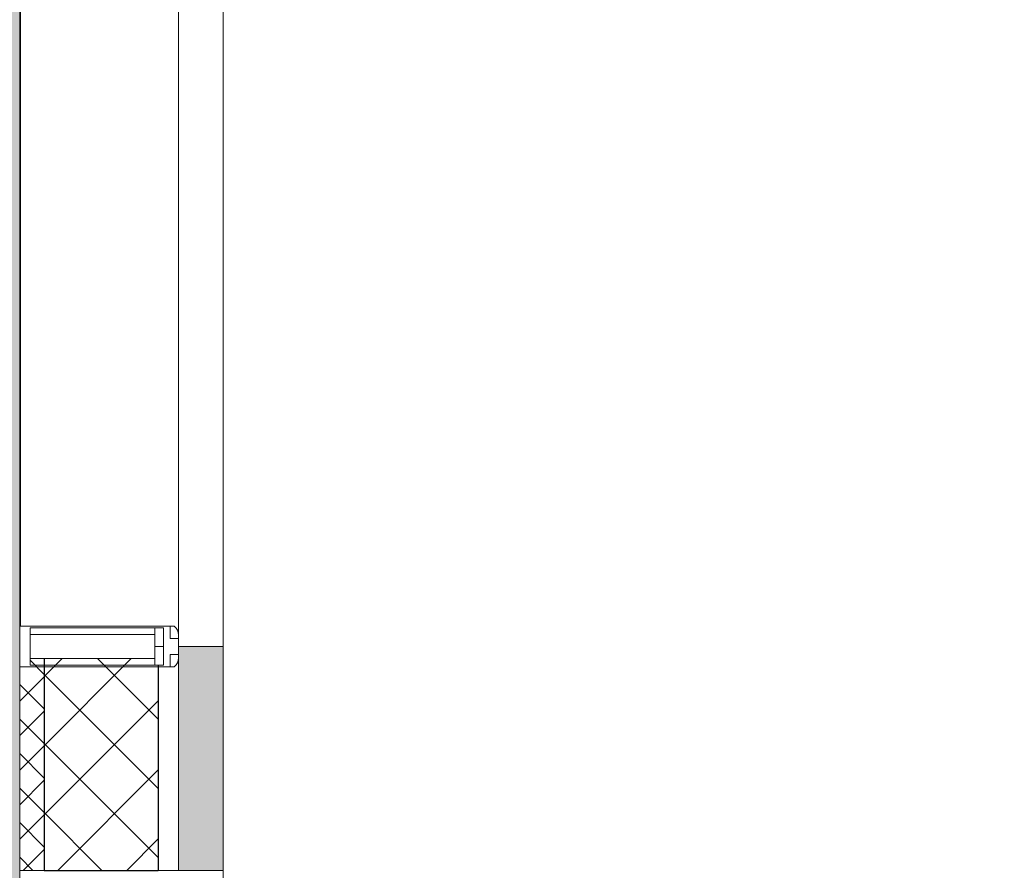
# Model space of a CAD drawing. Header units: millimetres. Extents: x -535184 to 178656, y -69521 to 68256.
# Tile 357 of 460: x -154803 to -153594, y 45072 to 46117. Entities that reach past the tile are written whole.
import ezdxf
from ezdxf import colors
from ezdxf.entities.mleader import LeaderData, LeaderLine
from ezdxf.math import Vec2, Vec3

# ---------------------------------------------------------------- set-up
doc = ezdxf.new("R2010")
doc.units = ezdxf.units.MM
doc.linetypes.add('DASHDOT', pattern=[25.4, 12.7, -6.35, 0, -6.35])
for name, color, linetype, lineweight in [('_0', 7, 'Continuous', 13), ('A-DETL-GENF', 7, 'Continuous', 5), ('A-GLAZ-CURT', 8, 'Continuous', 5), ('A-GLAZ-CWMG', 8, 'Continuous', 5), ('A-WALL', 7, 'Continuous', 5), ('A-WALL-FNSH', 8, 'Continuous', 5), ('dim_razv', 93, 'DASHDOT', 9), ('I-WALL', 7, 'Continuous', 5)]:
    doc.layers.add(name, color=color, linetype=linetype, lineweight=lineweight)
doc.layers.add('pol', color=7, linetype='Continuous', lineweight=15, true_color=0x738991)
doc.styles.add('In tre', font='isocpeur.ttf', dxfattribs={"width": 0.8, "oblique": 10})

# ---------------------------------------------------------------- blocks, each defined once
blk = doc.blocks.new('Rectangular Mullion - R_StandardFrame_50Wx250H-4796333-50_AS_M_L11')
at = {"layer": 'A-GLAZ-CWMG', "lineweight": 9}
for p, q in [((-25, -250), (-25, 0)), ((-25, 0), (25, 0)), ((25, 0), (25, -250)), ((25, -250), (-25, -250))]:
    blk.add_line(p, q, dxfattribs=at)
blk = doc.blocks.new('System Panel - A_PAN_Glass-5114048-50_AS_M_L11')
at = {"layer": 'A-GLAZ-CURT'}
for p, q in [((-647.5, 55), (-647.5, 0)), ((647.5, 55), (-633.5, 55)), ((647.5, 0), (647.5, 55)), ((-647.5, 0), (647.5, 0))]:
    blk.add_line(p, q, dxfattribs=at)
blk = doc.blocks.new('Rectangular Mullion - R_StandardFrame_50Wx250H-3342631-50_AS_M_L11')
at = {"layer": 'A-GLAZ-CWMG'}
blk.add_line((37450, 20420), (37450, 19150), dxfattribs=at)
blk = doc.blocks.new('Rectangular Mullion - 50Wx250H-3038606-50_AS_M_L11')
at = {"layer": 'A-DETL-GENF'}
for p, q in [((0, 250), (-25, 250)), ((-25, 250), (-25, 237.3)), ((-25, 65.2), (-25, 250)), ((-25, 250), (0, 250)), ((25, 250), (0, 250)), ((25, 250), (0, 250)), ((25, 237.3), (25, 250)), ((25, 65.2), (25, 250)), ((-23, 237.3), (0, 237.3)), ((-23, 237.3), (0, 237.3)), ((-23, 237.3), (-23, 73.6)), ((0, 237.3), (-14.9, 237.3)), ((-14.9, 237.3), (-14.9, 84)), ((-14.9, 84), (-14.9, 237.3)), ((14.9, 237.3), (0, 237.3)), ((0, 237.3), (23, 237.3)), ((23, 237.3), (0, 237.3)), ((14.9, 84), (14.9, 237.3)), ((14.9, 84), (14.9, 237.3)), ((23, 237.3), (23, 73.6)), ((-25, 73.6), (-25, 65.2)), ((0, 84), (-23, 84)), ((-23, 84), (-23, 73.6)), ((0, 84), (-23, 84)), ((-23, 73.6), (0, 73.6)), ((0, 73.6), (-23, 73.6)), ((-0.5, 73.6), (-23, 73.6)), ((-14.9, 84), (0, 84)), ((0, 84), (14.9, 84)), ((23, 84), (0, 84)), ((0, 84), (0, 73.6)), ((0, 84), (23, 84)), ((0, 73.6), (0, 84)), ((0, 73.6), (23, 73.6)), ((23, 73.6), (0, 73.6)), ((0.5, 73.6), (23, 73.6)), ((23, 73.6), (23, 84)), ((25, 65.2), (25, 73.6)), ((-25, 65.2), (-25, 60.2)), ((-10, 65.2), (-25, 65.2)), ((-25, 65.2), (-25, 60.2)), ((-25, 65.2), (-10, 65.2)), ((-10, 65.2), (-25, 65.2)), ((-10, 55), (-10, 65.2)), ((-10, 65.2), (-10, 55)), ((-10, 55), (-10, 65.2)), ((10, 65.2), (10, 55)), ((25, 65.2), (10, 65.2)), ((10, 55), (10, 65.2)), ((10, 65.2), (25, 65.2)), ((10, 65.2), (25, 65.2)), ((10, 55), (10, 65.2)), ((25, 65.2), (25, 60.2)), ((25, 60.2), (25, 65.2)), ((-10, 55), (-14, 55)), ((-14, 55), (-10, 55)), ((-10, 55), (0, 55)), ((0, 55), (-10, 55)), ((0, 55), (10, 55)), ((0, 55), (10, 55)), ((10, 55), (14, 55)), ((10, 55), (14, 55))]:
    blk.add_line(p, q, dxfattribs=at)
for centre, start, end in [((-14, 69.1), 218.9723, 270), ((-14, 69.1), 218.9723, 270), ((-14, 69.1), 218.9723, 270), ((14, 69.1), 270, 321.0277), ((14, 69.1), 270, 321.0277), ((14, 69.1), 270, 321.0277)]:
    blk.add_arc(centre, 14.1, start, end, dxfattribs=at)
blk = doc.blocks.new('Rectangular Mullion - R_InvisibleFrame_50Wx250H-4796714-50_AS_M_L11')
at = {"layer": 'A-GLAZ-CWMG', "lineweight": 9}
for p, q in [((-25, -237.3), (-25, -73.6)), ((25, -73.6), (25, -237.3))]:
    blk.add_line(p, q, dxfattribs=at)
blk = doc.blocks.new('RST_AR_KMN_R22_B3_FCD_rvt-1-50_AS_M_L11')
at = {"layer": 'A-WALL', "true_color": 0xeff9fa}
blk.add_hatch(color=7, dxfattribs=at).paths.add_polyline_path([(37673.1, 18850), (37700, 18850), (37700, 19125), (37645, 19125), (37645, 18850)])
at = {"layer": 'A-WALL'}
h = blk.add_hatch(dxfattribs=at)
h.set_pattern_fill('FP_6', color=256, style=0, pattern_type=2)
h.set_pattern_definition([(45, (0, 0), (-21.213203, 21.213203), []), (135, (0, 0), (-21.213203, -21.213203), [])])
h.paths.add_polyline_path([(37480, 18850), (37480, 19110.1), (37462.7, 19110.1), (37462.7, 19100), (37450, 19100), (37450, 18850)])
h = blk.add_hatch(dxfattribs=at)
h.set_pattern_fill('FP_7', color=256, style=0, pattern_type=2)
h.set_pattern_definition([(45, (0, 0), (-42.42641, 42.42641), []), (135, (0, 0), (-42.42641, -42.42641), [])])
h.paths.add_polyline_path([(37480, 18850), (37620, 18850), (37620, 19102), (37616.1, 19102), (37616.1, 19110.1), (37480, 19110.1), (37480, 18861.5)])
at = {"layer": 'A-WALL', "lineweight": 25}
for p, q in [((37480, 19110.1), (37480, 18850)), ((37620, 19102), (37620, 18850)), ((37480, 18850), (37620, 18850))]:
    blk.add_line(p, q, dxfattribs=at)
at = {"layer": 'A-WALL'}
for p, q in [((37645, 19111), (37645, 18850)), ((37450, 19100), (37450, 18850)), ((37450, 18850), (37480, 18850)), ((37620, 18850), (37645, 18850))]:
    blk.add_line(p, q, dxfattribs=at)
at = {"layer": 'A-WALL-FNSH'}
for p, q in [((37700, 19125), (37645, 19125)), ((37700, 18850), (37700, 19125)), ((37645, 18850), (37700, 18850))]:
    blk.add_line(p, q, dxfattribs=at)
at = {"layer": 'A-GLAZ-CURT', "lineweight": 5, "rotation": 89.99999999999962}
blk.add_blockref('System Panel - A_PAN_Glass-5114048-50_AS_M_L11', (37700, 19772.5), dxfattribs=at)
at = {"layer": 'A-GLAZ-CWMG', "lineweight": 5}
blk.add_blockref('Rectangular Mullion - R_StandardFrame_50Wx250H-3342631-50_AS_M_L11', (0, 0), dxfattribs=at)
at = {"layer": 'A-GLAZ-CWMG', "lineweight": 5, "rotation": 89.99999999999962}
blk.add_blockref('Rectangular Mullion - 50Wx250H-3038606-50_AS_M_L11', (37700, 19125), dxfattribs=at)
at = {"layer": 'A-GLAZ-CWMG', "lineweight": 5, "extrusion": (0, 0, -1), "rotation": 90.00000000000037}
for name, p in [('Rectangular Mullion - R_InvisibleFrame_50Wx250H-4796714-50_AS_M_L11', (-37700, 19125)), ('Rectangular Mullion - R_StandardFrame_50Wx250H-4796333-50_AS_M_L11', (-37700, 18825))]:
    blk.add_blockref(name, p, dxfattribs=at)

msp = doc.modelspace()

# ---------------------------------------------------------------- hatches: boundary and pattern name
at = {"layer": '_0', "transparency": 33554534}
h = msp.add_hatch(color=252, dxfattribs=at)
h.dxf.hatch_style = 1
h.paths.add_polyline_path([(-186501.3, 32972.1), (-186502.9, 35272.1), (-186002.9, 35272.1), (-186002.9, 36222.1), (-183952.9, 36222.1), (-183952.9, 40272.1), (-179002.9, 40272.1), (-179002.9, 38772.1), (-177452.9, 38772.1), (-177452.9, 45172.1), (-185852.9, 45172.1), (-185852.9, 46972.1), (-186852.9, 46972.1), (-186852.9, 48972.1), (-184102.9, 48972.1), (-184102.9, 48272.1), (-183352.9, 48272.1), (-183352.9, 47272.1), (-163952.9, 47272.1), (-163952.9, 48972.1), (-160672.9, 48972.1), (-160672.9, 46972.1), (-161752.9, 46972.1), (-161752.9, 45172.1), (-169752.9, 45172.1), (-169752.9, 36222.1), (-161802.9, 36222.1), (-161802.9, 35822.1), (-161302.9, 35822.1), (-161302.9, 32972.1), (-163452.9, 32972.1), (-163452.9, 34122.1), (-183852.9, 34122.1), (-183852.9, 32972.1)], flags=16)
h.paths.add_polyline_path([(-192753.7, 55672.9), (-154802.1, 55672.9), (-154802.1, 25721.3), (-192753.7, 25721.3)])

# ---------------------------------------------------------------- linework, layer by layer
at = {"layer": 'I-WALL'}
msp.add_line((-154802.1, 46642.1), (-154802.1, 45372.1), dxfattribs=at)

# ---------------------------------------------------------------- block references
at = {"lineweight": 5}
msp.add_blockref('RST_AR_KMN_R22_B3_FCD_rvt-1-50_AS_M_L11', (-192252.9, 26222.1), dxfattribs=at)

# ---------------------------------------------------------------- next in the draw order: leaders
at = {"layer": 'dim_razv', "color": 0, "linetype": 'ByBlock'}
ml = msp.add_multileader_mtext('Standard', dxfattribs=at)
ml.set_content('Зеркало на стене, выполнить в один уровень с отделкой стен', style='In tre')
ml.set_leader_properties()
ml.build(insert=Vec2(0, 0))
ml.multileader.update_dxf_attribs({"text_left_attachment_type": 6, "text_right_attachment_type": 6, "dogleg_length": 1, "arrow_head_size": 0, "scale": 50})
ctx = ml.context
ctx.base_point, ctx.scale, ctx.char_height, ctx.arrow_head_size, ctx.landing_gap_size, ctx.plane_origin = Vec3(-175055.1, 48517.6), 50, 200, 0, 4.5, Vec3(-168243.2, 53357.5)
ctx.left_attachment, ctx.right_attachment = 6, 6
notes = []
notes.append((ctx, [(0, (1, 1, 0), (-172112.8, 48517.6), (-1, 0), 50, [(1, [(-170663.5, 45474.4)], 0, [])])]))
ctx.mtext.insert, ctx.mtext.width, ctx.mtext.defined_height, ctx.mtext.flow_direction = Vec3(-175050.6, 48757.6), 3092.716, 696.6, 5
ctx.mtext.has_bg_fill, ctx.mtext.bg_color, ctx.mtext.bg_scale_factor, ctx.mtext.bg_transparency, ctx.mtext.use_window_bg_color = 1, -1027028792, 1.5, 0, 1
for ctx, leaders in notes:
    for number, flags, end, landing, length, lines in leaders:
        leader = LeaderData()
        leader.index, (leader.has_last_leader_line, leader.has_dogleg_vector, leader.attachment_direction) = number, flags
        leader.last_leader_point, leader.dogleg_vector, leader.dogleg_length = Vec3(end), Vec3(landing), length
        for number, points, colour, breaks in lines:
            line = LeaderLine()
            line.index, line.vertices, line.color, line.breaks = number, Vec3.list(points), colors.encode_raw_color(colour), breaks
            leader.lines.append(line)
        ctx.leaders.append(leader)

# ---------------------------------------------------------------- next in the draw order: leaders
at = {"layer": 'pol', "color": 1, "linetype": 'ByBlock', "true_color": 0xff0000}
ml = msp.add_multileader_mtext('Standard', dxfattribs=at)
ml.set_content('Лоток щелевой\\Pводоотводный в полу, модульный. Лщ-2', color=(255, 0, 0), style='In tre')
ml.set_leader_properties()
ml.build(insert=Vec2(0, 0))
ml.multileader.update_dxf_attribs({"text_left_attachment_type": 6, "text_right_attachment_type": 6, "dogleg_length": 1, "arrow_head_size": 0, "scale": 50})
ctx = ml.context
ctx.base_point, ctx.scale, ctx.char_height, ctx.arrow_head_size, ctx.landing_gap_size, ctx.plane_origin = Vec3(-172818.7, 48657.4), 50, 200, 0, 4.5, Vec3(-163959.7, 54227.3)
ctx.left_attachment, ctx.right_attachment = 6, 6
notes = []
notes.append((ctx, [(1, (1, 1, 0), (-172868.7, 48657.4), (1, 0), 50, [(1, [(-173761.4, 45507.1)], 0, [])])]))
ctx.mtext.insert, ctx.mtext.width, ctx.mtext.defined_height, ctx.mtext.flow_direction = Vec3(-172814.2, 48917.4), 2329.345, 696.6, 5
ctx.mtext.has_bg_fill, ctx.mtext.bg_color, ctx.mtext.bg_scale_factor, ctx.mtext.bg_transparency, ctx.mtext.use_window_bg_color = 1, -1027028792, 1.5, 0, 1
for ctx, leaders in notes:
    for number, flags, end, landing, length, lines in leaders:
        leader = LeaderData()
        leader.index, (leader.has_last_leader_line, leader.has_dogleg_vector, leader.attachment_direction) = number, flags
        leader.last_leader_point, leader.dogleg_vector, leader.dogleg_length = Vec3(end), Vec3(landing), length
        for number, points, colour, breaks in lines:
            line = LeaderLine()
            line.index, line.vertices, line.color, line.breaks = number, Vec3.list(points), colors.encode_raw_color(colour), breaks
            leader.lines.append(line)
        ctx.leaders.append(leader)

# ---------------------------------------------------------------- next in the draw order: leaders
ml = msp.add_multileader_mtext('Standard', dxfattribs=at)
ml.set_content('Лоток щелевой\\Pводоотводный в полу, модульный. Лщ-2', color=(255, 0, 0), style='In tre')
ml.set_leader_properties()
ml.build(insert=Vec2(0, 0))
ml.multileader.update_dxf_attribs({"text_left_attachment_type": 6, "text_right_attachment_type": 6, "dogleg_length": 1, "arrow_head_size": 0, "scale": 50})
ctx = ml.context
ctx.base_point, ctx.scale, ctx.char_height, ctx.arrow_head_size, ctx.landing_gap_size, ctx.plane_origin = Vec3(-172818.7, 48657.4), 50, 200, 0, 4.5, Vec3(-163959.7, 54227.3)
ctx.left_attachment, ctx.right_attachment = 6, 6
notes = []
notes.append((ctx, [(1, (1, 1, 0), (-172868.7, 48657.4), (1, 0), 50, [(1, [(-173761.4, 45507.1)], 0, [])])]))
ctx.mtext.insert, ctx.mtext.width, ctx.mtext.defined_height, ctx.mtext.flow_direction = Vec3(-172814.2, 48917.4), 2329.345, 696.6, 5
ctx.mtext.has_bg_fill, ctx.mtext.bg_color, ctx.mtext.bg_scale_factor, ctx.mtext.bg_transparency, ctx.mtext.use_window_bg_color = 1, -1027028792, 1.5, 0, 1
for ctx, leaders in notes:
    for number, flags, end, landing, length, lines in leaders:
        leader = LeaderData()
        leader.index, (leader.has_last_leader_line, leader.has_dogleg_vector, leader.attachment_direction) = number, flags
        leader.last_leader_point, leader.dogleg_vector, leader.dogleg_length = Vec3(end), Vec3(landing), length
        for number, points, colour, breaks in lines:
            line = LeaderLine()
            line.index, line.vertices, line.color, line.breaks = number, Vec3.list(points), colors.encode_raw_color(colour), breaks
            leader.lines.append(line)
        ctx.leaders.append(leader)

doc.saveas('drawing.dxf')
